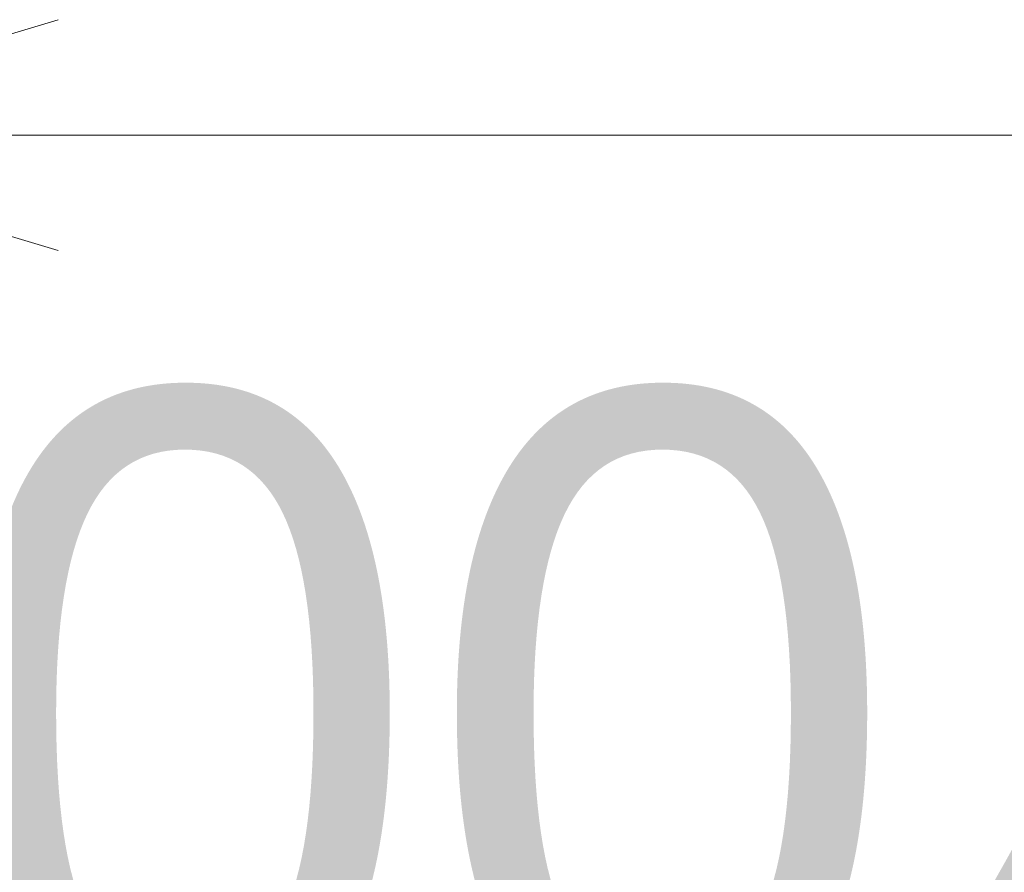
# Model space of a CAD drawing. Header units: millimetres. Extents: x -2233 to 61924, y -68080 to 6847.
# Tile 423 of 656: x 5385 to 5768, y -17537 to -17205. Entities that reach past the tile are written whole.
import ezdxf

# ---------------------------------------------------------------- set-up
doc = ezdxf.new("R2010")
doc.units = ezdxf.units.MM
doc.layers.add('COTAS_P', color=1, linetype='Continuous', lineweight=0)
doc.dimstyles.new('R19_100', dxfattribs={"dimtxt": 250, "dimasz": 150, "dimexe": 150, "dimexo": 80, "dimgap": 100, "dimtad": 1, "dimtih": 1, "dimtoh": 1, "dimdsep": 46, "dimcen": 0.09, "dimadec": 0, "dimazin": 0, "dimtfac": 1, "dimtdec": 4, "dimtofl": 0, "dimtmove": 0, "dimatfit": 3, "dimfxl": 1, "dimtolj": 1, "dimtzin": 0, "dimarcsym": 0})

# ---------------------------------------------------------------- blocks, each defined once
blk = doc.blocks.new('DIM_R27_38')
at = {"layer": 'COTAS_P'}
for p, q in [((5250, -17250), (5400, -17205)), ((6950, -17250), (6800, -17205)), ((5250, -18150), (5250, -17250)), ((6950, -17250), (5250, -17250)), ((5250, -17250), (5400, -17295)), ((6950, -17250), (6800, -17295)), ((6950, -18150), (6950, -17250))]:
    blk.add_line(p, q, dxfattribs=at)
blk.add_text('1700 P', height=250, rotation=180, dxfattribs=at).set_placement((6100, -17350))

msp = doc.modelspace()

# ---------------------------------------------------------------- dimensions: what is measured, and where the dimension line sits
at = {"layer": 'COTAS_P'}
dim = msp.add_aligned_dim(p1=(6950, -18150), p2=(5250, -18150), distance=-900, text='<> P', dimstyle='R19_100', dxfattribs=at)
dim.commit()
dim.dimension.update_dxf_attribs({"geometry": 'DIM_R27_38', "text_midpoint": (6100, -17250)})

doc.saveas('drawing.dxf')
